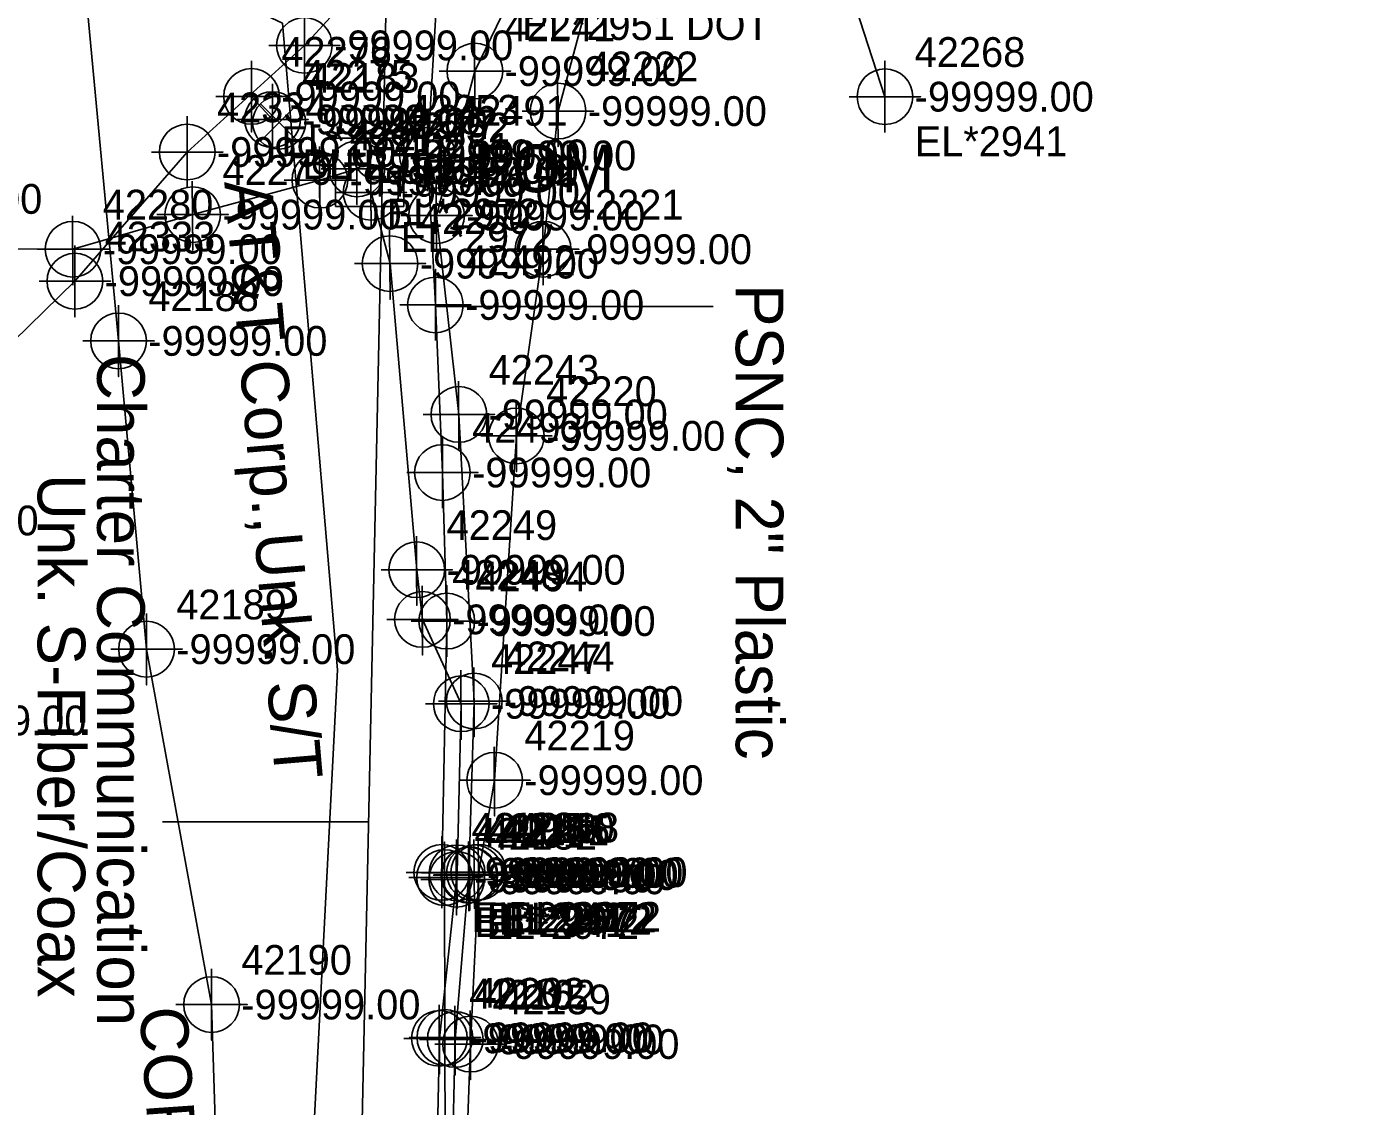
# Model space of a CAD drawing. Extents: x 2083698 to 2094313, y 743246 to 752873.
# Drawn here: x 2093755.8 to 2093868.6, y 746489.7 to 746580.4 of the extents above; entities that cross this region are included whole.
import ezdxf

# ---------------------------------------------------------------- set-up
doc = ezdxf.new("R2010")
doc.units = 0
for name, color, linetype in [('COGO Default Chain', 7, 'Continuous'), ('COGO Default Curve', 7, 'Continuous'), ('COGO Default Parcel', 7, 'Continuous'), ('COGO Default Point Number', 7, 'Continuous'), ('Exist Property Iron Pin CELL', 7, 'Continuous'), ('Exist Property Iron Pin Cogo Elevation', 7, 'Continuous'), ('Exist Property Iron Pin Cogo Number', 7, 'Continuous'), ('Exist Property Line', 7, 'Continuous'), ('Exist Property Monument Leader', 7, 'Continuous'), ('Exist Right of Way Easement Line', 7, 'Continuous'), ('Exist Right of Way Line', 7, 'Continuous'), ('Exist Right of Way Line Leader', 7, 'Continuous'), ('Exist Right of Way Line Text', 7, 'Continuous'), ('Exist Right of Way Width CELL', 7, 'Continuous'), ('Exist Roads EOP', 7, 'Continuous'), ('Exist Roads EOP Leader', 7, 'Continuous'), ('Exist Roads EOP Text', 7, 'Continuous'), ('Exist Utilities Gas UG Line SUE LOS B', 7, 'Continuous'), ('Exist Utilities Gas UG Line SUE LOS B Leader', 7, 'Continuous'), ('Exist Utilities Gas UG Line SUE LOS B Text', 7, 'Continuous'), ('Exist Utilities Other Located Object CELL', 7, 'Continuous'), ('Exist Utilities Other Located Object Text', 7, 'Continuous'), ('Exist Utilities Telephone UG Cable SUE LOS C', 7, 'Continuous'), ('Exist Utilities Telephone UG Cable SUE LOS C Text', 7, 'Continuous'), ('Exist Utilities Telephone UG Conduit SUE LOS B', 7, 'Continuous'), ('Exist Utilities TV UG Cable SUE LOS C', 7, 'Continuous'), ('Exist Utilities TV UG Cable SUE LOS C Leader', 7, 'Continuous'), ('Exist Utilities TV UG Cable SUE LOS C Text', 7, 'Continuous'), ('Exist Utilities Water UG Line SUE LOS B', 7, 'Continuous'), ('Exist Utilities Water UG Line SUE LOS B Text', 7, 'Continuous'), ('Old_Level_20', 7, 'Continuous'), ('Scratch_Level_0', 7, 'Continuous'), ('Scratch_Level_2', 7, 'Continuous'), ('Scratch_Level_3', 7, 'Continuous')]:
    doc.layers.add(name, color=color, linetype=linetype)

msp = doc.modelspace()

# ---------------------------------------------------------------- linework, layer by layer
at = {"layer": 'COGO Default Curve'}
for points in [[(2093824.97, 746574.51), (2093830.97, 746574.51), (2093827.97, 746574.51), (2093827.97, 746577.51), (2093827.97, 746571.51)], [(2093786.51, 746569.57), (2093792.51, 746569.57), (2093789.51, 746569.57), (2093789.51, 746572.57), (2093789.51, 746566.57)], [(2093787.18, 746557.01), (2093793.18, 746557.01), (2093790.18, 746557.01), (2093790.18, 746560.01), (2093790.18, 746554.01)], [(2093787.77, 746542.93), (2093793.77, 746542.93), (2093790.77, 746542.93), (2093790.77, 746545.93), (2093790.77, 746539.93)], [(2093788.14, 746530.45), (2093794.14, 746530.45), (2093791.14, 746530.45), (2093791.14, 746533.45), (2093791.14, 746527.45)], [(2093787.72, 746509.33), (2093793.72, 746509.33), (2093790.72, 746509.33), (2093790.72, 746512.33), (2093790.72, 746506.33)], [(2093787.95, 746508.9), (2093793.95, 746508.9), (2093790.95, 746508.9), (2093790.95, 746511.9), (2093790.95, 746505.9)], [(2093787.98, 746495.47), (2093793.98, 746495.47), (2093790.98, 746495.47), (2093790.98, 746498.47), (2093790.98, 746492.47)]]:
    msp.add_lwpolyline(points, dxfattribs=at)
for centre in [(2093827.97, 746574.51), (2093789.51, 746569.57), (2093790.18, 746557.01), (2093790.77, 746542.93), (2093791.14, 746530.45), (2093790.72, 746509.33), (2093790.95, 746508.9), (2093790.98, 746495.47)]:
    msp.add_circle(centre, 2.34, dxfattribs=at)
at = {"layer": 'COGO Default Point Number'}
for points in [[(2093779.17, 746581.82), (2093779.17, 746575.82), (2093779.17, 746578.82), (2093782.17, 746578.82), (2093776.17, 746578.82)], [(2093774.73, 746577.53), (2093774.73, 746571.53), (2093774.73, 746574.53), (2093777.73, 746574.53), (2093771.73, 746574.53)], [(2093776.49, 746575.59), (2093776.49, 746569.59), (2093776.49, 746572.59), (2093779.49, 746572.59), (2093773.49, 746572.59)], [(2093769.32, 746572.86), (2093769.32, 746566.86), (2093769.32, 746569.86), (2093772.32, 746569.86), (2093766.32, 746569.86)], [(2093759.88, 746562.01), (2093759.88, 746556.01), (2093759.88, 746559.01), (2093762.88, 746559.01), (2093756.88, 746559.01)], [(2093763.55, 746556.99), (2093763.55, 746550.99), (2093763.55, 746553.99), (2093766.55, 746553.99), (2093760.55, 746553.99)], [(2093765.9, 746531.09), (2093765.9, 746525.09), (2093765.9, 746528.09), (2093768.9, 746528.09), (2093762.9, 746528.09)], [(2093771.37, 746501.23), (2093771.37, 746495.23), (2093771.37, 746498.23), (2093774.37, 746498.23), (2093768.37, 746498.23)]]:
    msp.add_lwpolyline(points, dxfattribs=at)
for centre in [(2093779.17, 746578.82), (2093774.73, 746574.53), (2093776.49, 746572.59), (2093769.32, 746569.86), (2093759.88, 746559.01), (2093763.55, 746553.99), (2093765.9, 746528.09), (2093771.37, 746498.23)]:
    msp.add_circle(centre, 2.34, dxfattribs=at)
at = {"layer": 'Exist Property Iron Pin CELL'}
for p, q in [((2093781.79, 746571.02), (2093781.79, 746565.29)), ((2093787.52, 746571.02), (2093781.79, 746571.02)), ((2093787.52, 746565.29), (2093787.52, 746571.02)), ((2093784.66, 746568.16), (2093784.66, 746568.16)), ((2093781.79, 746565.29), (2093787.52, 746565.29))]:
    msp.add_line(p, q, dxfattribs=at)
at = {"layer": 'Exist Right of Way Line Text'}
for points in [[(2093793.47, 746579.47), (2093793.5, 746573.66), (2093793.49, 746576.66), (2093796.5, 746576.66), (2093790.5, 746576.66)], [(2093800.46, 746576.12), (2093800.49, 746570.3), (2093800.47, 746573.3), (2093803.49, 746573.3), (2093797.49, 746573.3)], [(2093783.55, 746571.26), (2093783.59, 746565.44), (2093783.57, 746568.44), (2093786.59, 746568.44), (2093780.59, 746568.44)], [(2093780.43, 746570.32), (2093780.47, 746564.5), (2093780.45, 746567.5), (2093783.47, 746567.5), (2093777.47, 746567.5)], [(2093784.74, 746569.29), (2093784.77, 746563.47), (2093784.75, 746566.47), (2093787.77, 746566.47), (2093781.77, 746566.47)], [(2093769.74, 746567.41), (2093769.78, 746561.6), (2093769.76, 746564.6), (2093772.78, 746564.6), (2093766.78, 746564.6)], [(2093790.25, 746567.34), (2093790.28, 746561.52), (2093790.26, 746564.52), (2093793.28, 746564.52), (2093787.28, 746564.52)], [(2093759.69, 746564.51), (2093759.72, 746558.69), (2093759.7, 746561.69), (2093762.72, 746561.69), (2093756.72, 746561.69)], [(2093799.21, 746564.51), (2093799.24, 746558.69), (2093799.22, 746561.69), (2093802.24, 746561.69), (2093796.24, 746561.69)], [(2093786.33, 746563.29), (2093786.37, 746557.48), (2093786.35, 746560.48), (2093789.37, 746560.48), (2093783.37, 746560.48)], [(2093792.12, 746550.62), (2093792.16, 746544.81), (2093792.14, 746547.81), (2093795.16, 746547.81), (2093789.16, 746547.81)], [(2093796.96, 746548.82), (2093796.99, 746543.01), (2093796.98, 746546.01), (2093799.99, 746546.01), (2093793.99, 746546.01)], [(2093788.59, 746537.57), (2093788.62, 746531.76), (2093788.6, 746534.76), (2093791.62, 746534.76), (2093785.62, 746534.76)], [(2093789.06, 746533.41), (2093789.09, 746527.59), (2093789.08, 746530.59), (2093792.09, 746530.59), (2093786.09, 746530.59)], [(2093793.41, 746526.54), (2093793.45, 746520.73), (2093793.43, 746523.73), (2093796.45, 746523.73), (2093790.45, 746523.73)], [(2093792.33, 746526.32), (2093792.36, 746520.5), (2093792.34, 746523.5), (2093795.36, 746523.5), (2093789.36, 746523.5)], [(2093795.12, 746519.89), (2093795.16, 746514.08), (2093795.14, 746517.08), (2093798.16, 746517.08), (2093792.16, 746517.08)], [(2093791.97, 746512.11), (2093792.01, 746506.29), (2093791.99, 746509.29), (2093795.01, 746509.29), (2093789.01, 746509.29)], [(2093792.97, 746511.92), (2093793, 746506.1), (2093792.98, 746509.1), (2093796, 746509.1), (2093790, 746509.1)], [(2093793.04, 746511.96), (2093793.07, 746506.14), (2093793.05, 746509.14), (2093796.07, 746509.14), (2093790.07, 746509.14)], [(2093793.42, 746512.11), (2093793.46, 746506.3), (2093793.44, 746509.3), (2093796.46, 746509.3), (2093790.46, 746509.3)], [(2093793.79, 746512.17), (2093793.82, 746506.35), (2093793.8, 746509.35), (2093796.82, 746509.35), (2093790.82, 746509.35)], [(2093791.93, 746511.57), (2093791.97, 746505.75), (2093791.95, 746508.75), (2093794.97, 746508.75), (2093788.97, 746508.75)], [(2093790.49, 746498.21), (2093790.52, 746492.39), (2093790.5, 746495.39), (2093793.52, 746495.39), (2093787.52, 746495.39)], [(2093791.81, 746498.12), (2093791.85, 746492.3), (2093791.83, 746495.3), (2093794.85, 746495.3), (2093788.85, 746495.3)], [(2093793.1, 746497.72), (2093793.14, 746491.91), (2093793.12, 746494.91), (2093796.14, 746494.91), (2093790.14, 746494.91)]]:
    msp.add_lwpolyline(points, dxfattribs=at)
for centre in [(2093793.5, 746576.66), (2093800.49, 746573.3), (2093783.59, 746568.44), (2093780.47, 746567.5), (2093784.77, 746566.47), (2093769.78, 746564.6), (2093790.28, 746564.52), (2093759.72, 746561.69), (2093799.24, 746561.69), (2093786.37, 746560.48), (2093792.16, 746547.81), (2093796.99, 746546.01), (2093788.62, 746534.76), (2093789.09, 746530.59), (2093792.36, 746523.5), (2093793.45, 746523.73), (2093795.16, 746517.08), (2093791.97, 746508.75), (2093792.01, 746509.29), (2093793, 746509.1), (2093793.07, 746509.14), (2093793.46, 746509.3), (2093793.82, 746509.35), (2093790.52, 746495.39), (2093791.85, 746495.3), (2093793.14, 746494.91)]:
    msp.add_circle(centre, 2.34, dxfattribs=at)
at = {"layer": 'Exist Roads EOP'}
msp.add_lwpolyline([(2093778.63, 746573.91), (2093775.48, 746570.76), (2093777.05, 746572.34), (2093778.63, 746570.76), (2093775.48, 746573.91)], dxfattribs=at)
msp.add_circle((2093777.05, 746572.34), 2.23, dxfattribs=at)
at = {"layer": 'Exist Utilities Gas UG Line SUE LOS B'}
for points in [[(2093824.21, 746607.16), (2093819.07, 746606.27), (2093811.18, 746605.46), (2093804.07, 746601.75), (2093795.89, 746592.91), (2093790.37, 746583.85), (2093789.51, 746569.57), (2093790.18, 746557.01), (2093790.77, 746542.93), (2093791.14, 746530.45), (2093790.72, 746509.33)], [(2093820.46, 746606.45), (2093821.47, 746602.3), (2093824.26, 746594.77), (2093824.81, 746584.19), (2093827.97, 746574.51)], [(2093790.95, 746508.9), (2093790.98, 746495.47), (2093791.04, 746477.27), (2093790.03, 746460.29), (2093788.18, 746434.33), (2093787.87, 746416.59), (2093787.88, 746409.93), (2093786.43, 746398.17), (2093784.53, 746378.36), (2093782.86, 746357.34)]]:
    msp.add_lwpolyline(points, dxfattribs=at)
at = {"layer": 'Exist Utilities Gas UG Line SUE LOS B Leader'}
msp.add_line((2093790.18, 746556.89), (2093813.53, 746556.89), dxfattribs=at)
at = {"layer": 'Exist Utilities Other Located Object CELL'}
for radius in [2.18, 0.24]:
    msp.add_circle((2093785.45, 746569.66), radius, dxfattribs=at)
at = {"layer": 'Exist Utilities Telephone UG Cable SUE LOS C'}
msp.add_lwpolyline([(2093736.03, 746600.18), (2093777.32, 746580.69), (2093781.96, 746526.36), (2093760.64, 746115.41), (2093724.79, 745522.48)], dxfattribs=at)
at = {"layer": 'Exist Utilities Telephone UG Conduit SUE LOS B'}
for points in [[(2093913.15, 746615.88), (2093876.97, 746615.83), (2093851.11, 746616.09), (2093839.69, 746614.92), (2093822.07, 746605.81), (2093806.64, 746597.11), (2093799.86, 746589.79), (2093793.5, 746576.66), (2093790.28, 746564.52), (2093792.16, 746547.81), (2093793.45, 746523.73), (2093793, 746509.1)], [(2093793.82, 746509.35), (2093795.16, 746517.08), (2093796.99, 746546.01), (2093799.24, 746561.69), (2093800.49, 746573.3), (2093803.79, 746585.5), (2093808.5, 746593.38)], [(2093783.59, 746568.44), (2093780.47, 746567.5), (2093769.78, 746564.6), (2093759.72, 746561.69), (2093734.29, 746561.78), (2093728.48, 746562.84), (2093723.94, 746562.63)], [(2093792.01, 746509.29), (2093792.36, 746523.5), (2093789.09, 746530.59), (2093788.62, 746534.76), (2093786.37, 746560.48), (2093784.77, 746566.47)], [(2093783.4, 746404.51), (2093782.81, 746407.19), (2093783.51, 746413.34), (2093783.45, 746419.71), (2093785.57, 746432.97), (2093788.85, 746460.4), (2093790.13, 746477.29), (2093790.52, 746495.39), (2093792.01, 746509.29)], [(2093793, 746509.1), (2093791.85, 746495.3), (2093791.42, 746477.38), (2093791.02, 746460.54), (2093788.85, 746435.19), (2093787.25, 746416.01), (2093785.82, 746412.95)], [(2093793.82, 746509.35), (2093793.14, 746494.91), (2093792.49, 746477.2), (2093792.24, 746454.6), (2093791.26, 746434.29), (2093790.7, 746417.33), (2093789.75, 746404.1), (2093787.47, 746378.35), (2093786.44, 746353.54)]]:
    msp.add_lwpolyline(points, dxfattribs=at)
at = {"layer": 'Exist Utilities TV UG Cable SUE LOS C'}
msp.add_lwpolyline([(2093809.13, 746613.7), (2093786.27, 746593.16), (2093782.39, 746412.49)], dxfattribs=at)
at = {"layer": 'Exist Utilities TV UG Cable SUE LOS C Leader'}
msp.add_line((2093784.56, 746513.59), (2093767.25, 746513.59), dxfattribs=at)
at = {"layer": 'Exist Utilities Water UG Line SUE LOS B'}
msp.add_line((2093776.49, 746572.59), (2093774.73, 746574.53), dxfattribs=at)
for points in [[(2093832.85, 746602.72), (2093832.73, 746608.35), (2093811.86, 746607.74), (2093806.56, 746605.16), (2093803.62, 746603.5), (2093798, 746599.01), (2093792.14, 746592.97), (2093779.17, 746578.82), (2093769.32, 746569.86), (2093759.88, 746559.01), (2093739.27, 746538.9), (2093736.7, 746531.62), (2093736.52, 746512.69), (2093735.09, 746474.55), (2093733.32, 746448.69), (2093731.46, 746407.02), (2093729.37, 746377.81)], [(2093762.03, 746603.44), (2093761.77, 746597.92), (2093760.72, 746584.16), (2093763.55, 746553.99), (2093765.9, 746528.09), (2093771.37, 746498.23), (2093772.15, 746473.47), (2093773.89, 746448.54), (2093773.96, 746446.47), (2093774.66, 746426.24), (2093775.39, 746401.06), (2093775.6, 746377.55)]]:
    msp.add_lwpolyline(points, dxfattribs=at)

# ---------------------------------------------------------------- texts
at = {"layer": 'COGO Default Chain'}
for p in [(2093830.47, 746573.26), (2093792.01, 746568.32), (2093792.68, 746555.76), (2093793.27, 746541.68), (2093793.64, 746529.2), (2093793.22, 746508.08), (2093793.45, 746507.65), (2093793.48, 746494.22)]:
    msp.add_text('-99999.00', height=2.5, dxfattribs=at).set_placement(p)
at = {"layer": 'COGO Default Parcel'}
msp.add_text('42253', height=2.5, dxfattribs=at).set_placement((2093787.95, 746572.16))
at = {"layer": 'Exist Property Iron Pin CELL'}
for p in [(2093782.57, 746567.56), (2093785.14, 746566.1)]:
    msp.add_text('H', height=2.5, dxfattribs=at).set_placement(p)
at = {"layer": 'Exist Property Iron Pin Cogo Elevation'}
msp.add_text('-99999.00', height=2.5, dxfattribs=at).set_placement((2093787.16, 746566.91))
at = {"layer": 'Exist Property Iron Pin Cogo Number'}
msp.add_text('42252', height=2.5, dxfattribs=at).set_placement((2093787.16, 746570.66))
at = {"layer": 'Exist Property Line'}
for p in [(2093781.67, 746577.57), (2093777.23, 746573.28), (2093778.99, 746571.34), (2093771.82, 746568.61), (2093762.38, 746557.76), (2093766.05, 746552.74), (2093741.77, 746537.65), (2093768.4, 746526.84), (2093773.87, 746496.98)]:
    msp.add_text('-99999.00', height=2.5, dxfattribs=at).set_placement(p)
at = {"layer": 'Exist Property Monument Leader'}
msp.add_text('EL*2951 DOT', height=2.5, dxfattribs=at).set_placement((2093797.48, 746579.27))
at = {"layer": 'Exist Right of Way Easement Line'}
for s, p in [('EL*2941', (2093830.47, 746569.51)), ('EL*2941', (2093793.22, 746504.33)), ('BL*2941', (2093793.45, 746503.9))]:
    msp.add_text(s, height=2.5, dxfattribs=at).set_placement(p)
at = {"layer": 'Exist Right of Way Line'}
for s, p in [('42276', (2093777.23, 746577.03)), ('42275', (2093778.99, 746575.09)), ('42334', (2093771.82, 746572.36)), ('42333', (2093762.38, 746561.51)), ('42188', (2093766.05, 746556.49)), ('42189', (2093768.4, 746530.59)), ('42190', (2093773.87, 746500.73))]:
    msp.add_text(s, height=2.5, dxfattribs=at).set_placement(p)
at = {"layer": 'Exist Right of Way Line Leader'}
for s, p in [('42241', (2093796, 746579.16)), ('42222', (2093802.99, 746575.8)), ('42277', (2093786.09, 746570.94)), ('42278', (2093782.97, 746570)), ('42251', (2093787.27, 746568.97)), ('42279', (2093772.28, 746567.1)), ('42242', (2093792.78, 746567.02)), ('42280', (2093762.22, 746564.19)), ('42221', (2093801.74, 746564.19)), ('42250', (2093788.87, 746562.98)), ('42243', (2093794.66, 746550.31)), ('42220', (2093799.49, 746548.51)), ('42249', (2093791.12, 746537.26)), ('42248', (2093791.59, 746533.09)), ('42244', (2093795.95, 746526.23)), ('42247', (2093794.86, 746526)), ('42219', (2093797.66, 746519.58)), ('42246', (2093794.51, 746511.79)), ('42161', (2093795.5, 746511.6)), ('42245', (2093795.57, 746511.64)), ('42160', (2093795.96, 746511.8)), ('42218', (2093796.32, 746511.85)), ('42182', (2093794.47, 746511.25)), ('42181', (2093793.02, 746497.89)), ('42162', (2093794.35, 746497.8)), ('42159', (2093795.64, 746497.41))]:
    msp.add_text(s, height=2.5, dxfattribs=at).set_placement(p)
at = {"layer": 'Exist Right of Way Width CELL'}
for s, p in [('EL*2991', (2093777.23, 746569.53)), ('BL*2991', (2093778.99, 746567.59))]:
    msp.add_text(s, height=2.5, dxfattribs=at).set_placement(p)
at = {"layer": 'Exist Roads EOP Leader'}
msp.add_text('-99999.00', height=2.5, dxfattribs=at).set_placement((2093779.55, 746571.09))
at = {"layer": 'Exist Roads EOP Text'}
msp.add_text('42183', height=2.5, dxfattribs=at).set_placement((2093779.55, 746574.84))
at = {"layer": 'Exist Utilities Gas UG Line SUE LOS B Text'}
msp.add_text('PSNC, 2" Plastic', height=4, rotation=270, dxfattribs=at).set_placement((2093815.43, 746558.76))
at = {"layer": 'Exist Utilities Other Located Object Text'}
msp.add_text('FOM', height=4, dxfattribs=at).set_placement((2093793.35, 746566.48))
at = {"layer": 'Exist Utilities Telephone UG Cable SUE LOS C Text'}
msp.add_text('AT&T Corp.,Unk. S/T', height=4, rotation=274.8857, dxfattribs=at).set_placement((2093772.43, 746567.35))
at = {"layer": 'Exist Utilities TV UG Cable SUE LOS C Text'}
for s, p in [('Charter Communication', (2093761.75, 746552.89)), ('Unk. S-Fiber/Coax', (2093756.75, 746542.81))]:
    msp.add_text(s, height=4, rotation=270, dxfattribs=at).set_placement(p)
at = {"layer": 'Exist Utilities Water UG Line SUE LOS B Text'}
msp.add_text('COR, 8" DIP', height=4, rotation=273.9863, dxfattribs=at).set_placement((2093765.3, 746497.92))
at = {"layer": 'Old_Level_20'}
for s, p in [('42268', (2093830.47, 746577.01)), ('42491', (2093792.01, 746572.07)), ('42492', (2093792.68, 746559.51)), ('42493', (2093793.27, 746545.43)), ('42494', (2093793.64, 746532.95)), ('42495', (2093793.22, 746511.83)), ('42201', (2093793.45, 746511.4)), ('42202', (2093793.48, 746497.97))]:
    msp.add_text(s, height=2.5, dxfattribs=at).set_placement(p)
at = {"layer": 'Scratch_Level_0'}
msp.add_text('-99999.00', height=2.5, dxfattribs=at).set_placement((2093787.95, 746568.41))
at = {"layer": 'Scratch_Level_2'}
for p in [(2093796, 746575.41), (2093802.99, 746572.05), (2093786.09, 746567.19), (2093782.97, 746566.25), (2093742.08, 746564.67), (2093787.27, 746565.22), (2093772.28, 746563.35), (2093792.78, 746563.27), (2093762.22, 746560.44), (2093801.74, 746560.44), (2093788.87, 746559.23), (2093794.66, 746546.56), (2093799.49, 746544.76), (2093791.12, 746533.51), (2093791.59, 746529.34), (2093794.86, 746522.25), (2093795.95, 746522.48), (2093745.79, 746520.85), (2093797.66, 746515.83), (2093794.47, 746507.5), (2093794.51, 746508.04), (2093795.5, 746507.85), (2093795.57, 746507.89), (2093795.96, 746508.05), (2093796.32, 746508.1), (2093793.02, 746494.14), (2093794.35, 746494.05), (2093795.64, 746493.66)]:
    msp.add_text('-99999.00', height=2.5, dxfattribs=at).set_placement(p)
at = {"layer": 'Scratch_Level_3'}
for s, p in [('BL*2972', (2093786.09, 746563.44)), ('EL*2972', (2093787.27, 746561.47)), ('EL*2972', (2093794.47, 746503.75)), ('BL*2972', (2093794.51, 746504.29)), ('BL*2972', (2093795.5, 746504.1)), ('EL*2972', (2093795.57, 746504.14)), ('EL*2972', (2093795.96, 746504.3)), ('BL*2972', (2093796.32, 746504.35))]:
    msp.add_text(s, height=2.5, dxfattribs=at).set_placement(p)

doc.saveas('drawing.dxf')
